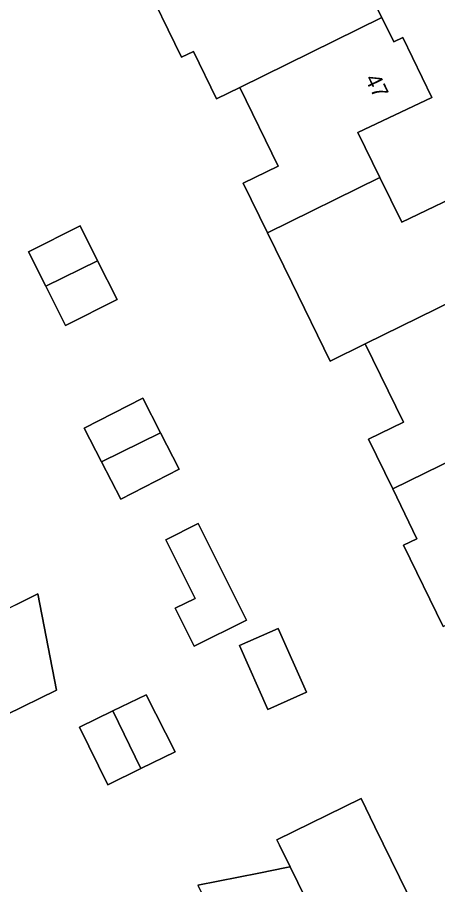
# Model space of a CAD drawing. Extents: x 160455 to 162082, y 388339 to 389736.
# Drawn here: x 160872.8 to 160899.2, y 388781.3 to 388835.7 of the extents above; entities that cross this region are included whole.
import ezdxf

# ---------------------------------------------------------------- set-up
doc = ezdxf.new("R2010")
doc.units = 0
for name, color, linetype in [('IMGEO_Erf', 7, 'Continuous'), ('IMGEO_Pand', 7, 'Continuous'), ('IMGEO_Pand_nummerreeks', 7, 'Continuous')]:
    doc.layers.add(name, color=color, linetype=linetype)

msp = doc.modelspace()

# ---------------------------------------------------------------- linework, layer by layer
at = {"layer": 'IMGEO_Erf'}
for points in [[(160899.51, 388797.483), (160897.021, 388802.576), (160897.862, 388802.987), (160896.338, 388806.104), (160894.814, 388809.222), (160897.007, 388810.293), (160894.605, 388815.207), (160892.406, 388814.127), (160890.002, 388819.046), (160888.478, 388822.164), (160886.955, 388825.281), (160889.147, 388826.352), (160886.741, 388831.276), (160885.285, 388830.564), (160883.832, 388833.538), (160883.095, 388833.178), (160880.592, 388838.299)], [(160894.949, 388837.104), (160895.655, 388835.663), (160896.404, 388834.136), (160896.97, 388834.412), (160898.802, 388830.662), (160894.162, 388828.454), (160895.536, 388825.644), (160896.909, 388822.836), (160901.534, 388825.059)], [(160872.697, 388798.841), (160874.069, 388799.522), (160875.243, 388793.488), (160872.091, 388791.944)], [(160884.117, 388781.262), (160887.932, 388782.021), (160889.672, 388782.368), (160889.897, 388782.413), (160889.234, 388783.768), (160889.07, 388784.103), (160894.367, 388786.694), (160895.228, 388784.923), (160896.769, 388781.756), (160898.969, 388777.266)]]:
    msp.add_lwpolyline(points, dxfattribs=at)
for points in [[(160873.494, 388820.986), (160876.731, 388822.605), (160877.825, 388820.418), (160879.044, 388817.98), (160875.806, 388816.362), (160874.578, 388818.818)], [(160880.652, 388811.801), (160881.772, 388809.622), (160882.942, 388807.344), (160879.275, 388805.461), (160878.067, 388807.813), (160876.986, 388809.919)], [(160884.142, 388803.929), (160887.156, 388797.874), (160883.883, 388796.245), (160882.698, 388798.625), (160883.941, 388799.244), (160882.112, 388802.919)], [(160889.146, 388797.359), (160890.93, 388793.362), (160888.508, 388792.281), (160886.724, 388796.278)], [(160878.779, 388792.181), (160880.87, 388793.193), (160882.681, 388789.618), (160880.544, 388788.57), (160878.462, 388787.548), (160876.685, 388791.169)]]:
    msp.add_lwpolyline(points, close=True, dxfattribs=at)
at = {"layer": 'IMGEO_Pand'}
for points in [[(160887.678, 388841.717), (160880.592, 388838.299), (160883.095, 388833.178), (160883.832, 388833.538), (160885.285, 388830.564), (160886.741, 388831.276), (160895.655, 388835.663), (160894.949, 388837.104), (160895.515, 388837.38), (160893.685, 388841.134), (160889.051, 388838.908)], [(160886.741, 388831.276), (160889.147, 388826.352), (160886.955, 388825.281), (160888.478, 388822.164), (160895.536, 388825.644), (160894.162, 388828.454), (160898.802, 388830.662), (160896.97, 388834.412), (160896.404, 388834.136), (160895.655, 388835.663)], [(160903.379, 388821.304), (160901.534, 388825.059), (160896.909, 388822.836), (160895.536, 388825.644), (160888.478, 388822.164), (160890.002, 388819.046), (160892.406, 388814.127), (160894.605, 388815.207), (160903.519, 388819.584), (160902.814, 388821.026)], [(160877.825, 388820.418), (160876.731, 388822.605), (160873.494, 388820.986), (160874.578, 388818.818)], [(160877.825, 388820.418), (160874.578, 388818.818), (160875.806, 388816.362), (160879.044, 388817.98)], [(160894.605, 388815.207), (160897.007, 388810.293), (160894.814, 388809.222), (160896.338, 388806.104), (160903.406, 388809.569), (160902.033, 388812.378), (160906.657, 388814.588), (160904.83, 388818.335), (160904.264, 388818.059), (160903.519, 388819.584)], [(160881.772, 388809.622), (160880.652, 388811.801), (160876.986, 388809.919), (160878.067, 388807.813)], [(160881.772, 388809.622), (160878.067, 388807.813), (160879.275, 388805.461), (160882.942, 388807.344)], [(160911.238, 388805.223), (160909.395, 388808.976), (160904.779, 388806.76), (160903.406, 388809.569), (160896.338, 388806.104), (160897.862, 388802.987), (160897.021, 388802.576), (160899.51, 388797.483), (160902.543, 388798.964), (160902.455, 388799.144), (160911.378, 388803.504), (160910.672, 388804.945)], [(160883.941, 388799.244), (160882.698, 388798.625), (160883.883, 388796.245), (160887.156, 388797.874), (160884.142, 388803.929), (160882.112, 388802.919)], [(160872.697, 388798.841), (160865.014, 388795.025), (160867.6, 388789.745), (160872.091, 388791.944), (160875.243, 388793.488), (160874.069, 388799.522)], [(160886.724, 388796.278), (160888.508, 388792.281), (160890.93, 388793.362), (160889.146, 388797.359)], [(160878.779, 388792.181), (160880.544, 388788.57), (160882.681, 388789.618), (160880.87, 388793.193)], [(160878.779, 388792.181), (160876.685, 388791.169), (160878.462, 388787.548), (160880.544, 388788.57)], [(160889.897, 388782.413), (160893.681, 388774.675), (160898.969, 388777.266), (160896.769, 388781.756), (160895.228, 388784.923), (160894.367, 388786.694), (160889.07, 388784.103), (160889.234, 388783.768)], [(160889.897, 388782.413), (160889.672, 388782.368), (160887.932, 388782.021), (160884.117, 388781.262), (160884.78, 388779.906), (160888.563, 388772.168), (160893.681, 388774.675)]]:
    msp.add_lwpolyline(points, close=True, dxfattribs=at)

# ---------------------------------------------------------------- texts
at = {"layer": 'IMGEO_Pand_nummerreeks'}
msp.add_text('47', height=1, rotation=296.037, dxfattribs=at).set_placement((160894.575, 388831.839))

doc.saveas('drawing.dxf')
